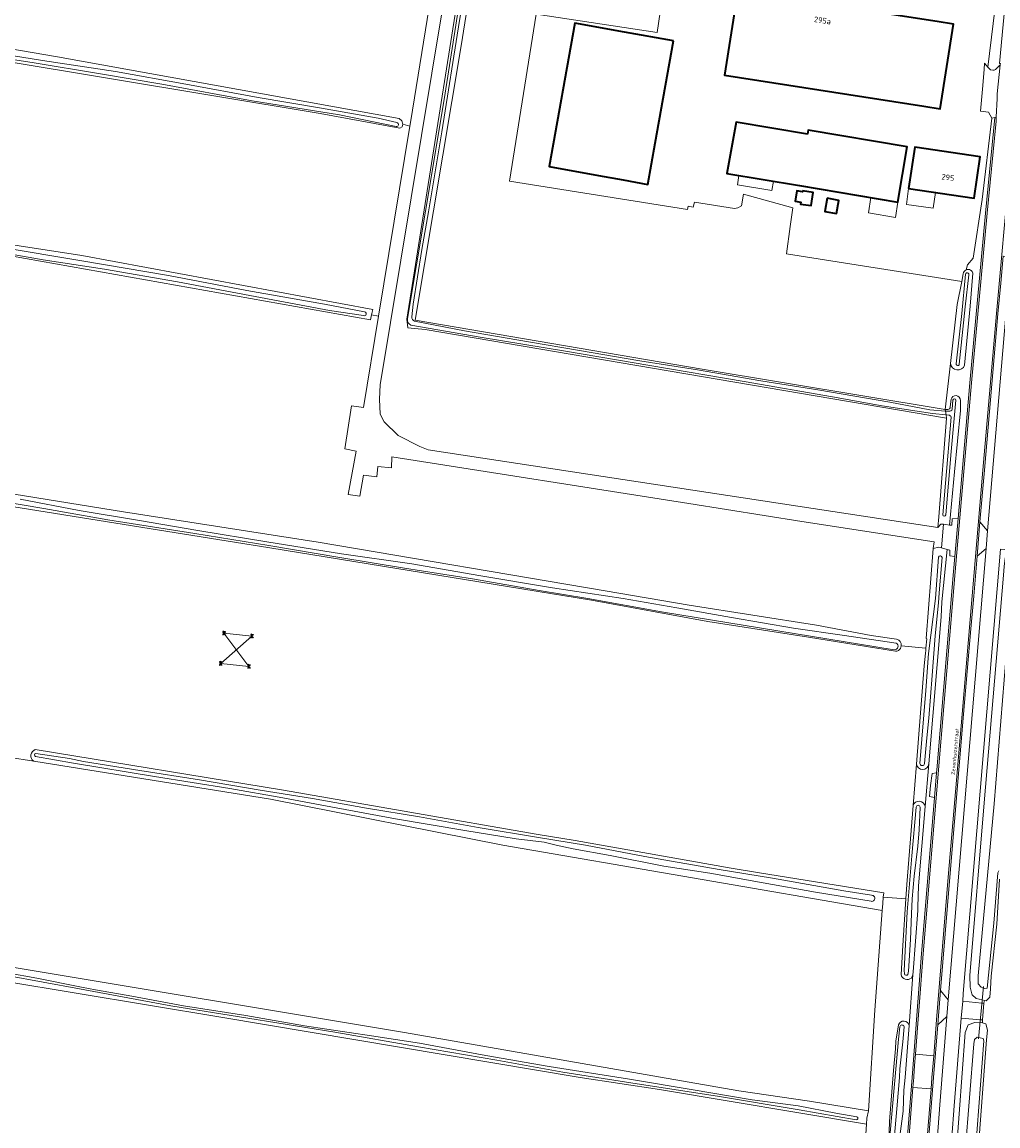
# Model space of a CAD drawing. Header units: metres. Extents: x 149984 to 156489, y 469398 to 478068.
# Tile 627 of 656: x 155040 to 155275, y 470988 to 471254. Entities that reach past the tile are written whole.
import ezdxf
from ezdxf.enums import TextEntityAlignment as Align
from ezdxf.lldxf.tags import DXFTag

# ---------------------------------------------------------------- set-up
doc = ezdxf.new("R2010")
doc.units = ezdxf.units.M
doc.header["$LTSCALE"] = 0.75
for name, color, linetype, lineweight in [('B-WE-GR-GRAS-GV', 252, 'Continuous', 13), ('B-WE-KL-ET_HS_LANDELIJK HOOGSPANNINGSNET-G', 252, 'KL-HS-SO', 18), ('B-WE-KL-ET_HS_LANDELIJK HOOGSPANNINGSNET-S', 252, 'Continuous', 25), ('B-WE-KW-KUNSTWERK_DUIKER-G', 6, 'Continuous', 18), ('B-WE-OG-BEBOUWING-GV', 6, 'Continuous', 35), ('B-WE-OG-BEBOUWING-T18', 1, 'Continuous', 18), ('B-WE-OG-BEBOUWING_LUIFEL-GV', 6, 'Continuous', 18), ('B-WE-OG-TERREIN_ERF-GV', 252, 'Continuous', 18), ('B-WE-OG-TERREIN_OEVER-GV', 252, 'Continuous', 18), ('B-WE-OG-TOPOGRAFIE-T18', 7, 'Continuous', 18), ('B-WE-OG-WATER-GV', 252, 'Continuous', 18), ('B-WE-OG-WATER_SLOOT-GV', 252, 'Continuous', 18), ('B-WE-OG-WEG-GV', 252, 'Continuous', 18), ('B-WE-VH-GESLOTENVERHARDING_ASFALT-GV', 252, 'Continuous', 18), ('B-WE-VH-GESLOTENVERHARDING_BETON-GV', 252, 'Continuous', 18), ('B-WE-VH-HALFVERHARDING-GV', 252, 'Continuous', 18), ('B-WE-VH-OPENVERHARDING-GV', 252, 'Continuous', 18), ('B-WE-VH-OPENVERHARDING_BETONELEMENT-GV', 252, 'Continuous', 18), ('B-WE-VH-OPENVERHARDING_BETONSTRAATSTEEN-GV', 252, 'Continuous', 18)]:
    doc.layers.add(name, color=color, linetype=linetype, lineweight=lineweight)
doc.styles.add('NLCS-ISO-M500-T18', font='NLCS-ISO.ttf', dxfattribs={"height": 0.9})
doc.styles.add('NLCS-ISO-M750-T18', font='NLCS-ISO.ttf', dxfattribs={"height": 1.35})
doc.styles.get("Standard").update_dxf_attribs({"font": 'simplex.shx'})
tags = doc.linetypes.add('KL-HS-SO', pattern='A,4,-1,[103,NLCS.SHX,S=0.75,R=0,X=0,Y=0],-1,4,-1,["H",Standard,S=1,R=0,X=0,Y=-0.5],-2', length=13).pattern_tags.tags
tags[18] = DXFTag(74, 10)

# ---------------------------------------------------------------- blocks, each defined once
blk = doc.blocks.new('SKL-ET_HS_MAST-SO')
for p, q in [((0, 2.1), (-1.4, 1.8)), ((-1.4, 1.8), (-1.4, 1.6)), ((-1.4, 1.6), (0, 1.6)), ((0, 1.3), (-1.4, 1)), ((-1.4, 1), (-1.4, 0.9)), ((-1.4, 0.9), (0, 0.9)), ((-0.4, -0.4), (-0.1, 0.9)), ((0, 0), (-0.4, -0.4)), ((0, 0.5), (-0.2, 0.7)), ((0, 0.5), (-0.2, 0.3)), ((0, 0), (-0.2, 0.3)), ((-0.1, 0.9), (-0.1, 2)), ((0, 2.1), (1.4, 1.8)), ((1.4, 1.6), (0, 1.6)), ((0, 1.3), (1.4, 1)), ((1.4, 0.9), (0, 0.9)), ((0, 0.5), (0.2, 0.7)), ((0, 0.5), (0.2, 0.3)), ((0, 0), (0.2, 0.3)), ((0, 0), (0.4, -0.4)), ((0.1, 0.9), (0.1, 2)), ((0.4, -0.4), (0.1, 0.9)), ((1.4, 1.8), (1.4, 1.6)), ((1.4, 1), (1.4, 0.9)), ((-1, -1.8), (-0.4, -0.4)), ((-1, -1.8), (0, -0.8)), ((0, -0.8), (-0.4, -0.4)), ((0, -0.8), (0.4, -0.4)), ((1, -1.8), (0, -0.8)), ((1, -1.8), (0.4, -0.4))]:
    blk.add_line(p, q)
for points in [[(-1.4, -2), (-0.7, -2), (-0.7, -1.8), (-1.4, -1.8)], [(1.4, -2), (0.7, -2), (0.7, -1.8), (1.4, -1.8)]]:
    blk.add_lwpolyline(points, close=True)

msp = doc.modelspace()

# ---------------------------------------------------------------- linework, layer by layer
at = {"layer": 'B-WE-GR-GRAS-GV', "flags": 128}
msp.add_lwpolyline([(155260.704, 471134.827), (155262.609, 471158.52), (155137.153, 471179.853), (155132.997, 471180.295), (155132.723, 471182.372), (155150.333, 471293.225), (155164.296, 471379.323), (155165.154, 471384.618), (155165.206, 471384.938), (155162.761, 471385.29), (155162.746, 471385.294), (155162.24, 471385.365), (155161.827, 471381.463), (155157.47, 471354.028), (155138.748, 471241.506), (155126.352, 471166.524), (155126.22, 471163.085), (155126.352, 471159.513), (155127.278, 471157.661), (155130.688, 471154.353), (155135.877, 471151.708), (155137.861, 471150.914), (155260.462, 471132.226)], close=True, dxfattribs=at)
for points in [[(155277.213, 471337.591), (155274.21, 471351.281), (155274.314, 471351.83), (155274.559, 471352.256), (155274.823, 471352.513), (155271.983, 471354.599), (155265.316, 471359.738), (155257.5, 471361.208), (155246.149, 471362.908), (155238.245, 471364.698), (155232.068, 471366.217), (155216.064, 471369.762), (155196.97, 471373.367), (155176.22, 471377.377), (155166.883, 471378.905), (155166.768, 471378.196), (155155.334, 471307.944), (155145.809, 471248.055), (155134.736, 471182.095), (155203.792, 471170.307), (155262.252, 471160.663), (155263.501, 471171.693)], [(155263.501, 471171.693), (155265.11, 471185.905), (155266.231, 471191.411), (155224.067, 471198.045), (155224.993, 471204.66), (155225.628, 471209.158), (155213.775, 471212.439), (155213.246, 471209.634), (155212.346, 471209.158), (155211.605, 471208.946), (155201.921, 471210.481), (155201.604, 471209.316), (155200.44, 471209.528), (155200.295, 471208.694), (155157.477, 471215.551), (155163.906, 471255.675), (155192.958, 471251.27), (155199.03, 471292.109), (155242.223, 471285.602), (155243.365, 471296.588), (155274.177, 471292.199), (155274.47, 471296.214), (155276.159, 471317.019), (155277.699, 471334.185)], [(154745.394, 471295.092), (154739.588, 471251.293), (154740.336, 471251.156), (154747.157, 471249.911), (154774.928, 471244.841), (154897.444, 471223.767), (154980.193, 471209.122), (155054.607, 471197.692), (155124.616, 471184.714), (155124.293, 471183.359), (155125.927, 471183.093), (155133.484, 471228.81), (155131.78, 471229.292), (155131.622, 471228.578), (155131.057, 471228.294), (155111.923, 471231.848), (155035.2, 471244.602), (154997.576, 471250.794), (154964.682, 471256.983)], [(154932.904, 471265.329), (155048.703, 471245.438), (155130.925, 471230.583), (155131.542, 471230.086), (155131.78, 471229.292), (155133.484, 471228.81), (155133.699, 471230.113), (155142.959, 471287.197)], [(155251.706, 471103.763), (155257.626, 471103.27), (155257.858, 471105.505), (155257.684, 471105.524), (155259.395, 471127.207), (155259.61, 471128.795), (155227.772, 471133.683), (155200.607, 471138.055), (155129.17, 471149.234), (155129.037, 471146.588), (155125.796, 471146.919), (155125.532, 471144.471), (155122.357, 471144.868), (155121.431, 471139.775), (155118.653, 471140.172), (155120.592, 471150.578), (155117.877, 471151.145), (155119.413, 471161.529), (155122.343, 471161.1), (155125.927, 471183.093), (155124.293, 471183.359), (155124.02, 471182.214), (155033.713, 471198.196)], [(154731.102, 471193.88), (154830.072, 471177.402), (154897.515, 471165.355), (154993.786, 471147.822), (155014.425, 471144.084), (155064.611, 471135.981), (155111.398, 471128.749), (155180.49, 471116.987), (155200.704, 471113.589), (155231.325, 471108.802), (155244.451, 471106.256), (155250.555, 471105.414)], [(155250.279, 471102.478), (155229.374, 471105.846), (155205.151, 471109.637), (155177.191, 471114.751), (155099.8, 471127.388), (154982.09, 471146.233)], [(155043.398, 471078.832), (155103.118, 471069.114), (155163.881, 471058.519), (155173.239, 471056.943), (155210.759, 471050.322), (155217.112, 471049.3), (155247.464, 471044.415), (155247.368, 471043.344), (155252.813, 471042.979), (155253.04, 471046.36), (155254.54, 471065.409), (155255.323, 471075.366), (155257.185, 471099.013), (155257.496, 471102.017), (155257.568, 471102.709), (155257.626, 471103.27), (155251.706, 471103.763)], [(155036.419, 471026.723), (155132.162, 471010.78), (155212.644, 470996.805), (155229.613, 470994.309), (155243.838, 470991.939), (155245.335, 471016.145), (155247.082, 471040.103), (155155.87, 471055.825), (155099.97, 471066.93), (155042.999, 471076.062), (155036.832, 471077.051)], [(155036.832, 471077.051), (155042.999, 471076.062)], [(155275.293, 471047.641), (155274.644, 471036.846), (155273.357, 471024.327), (155273.136, 471021.311), (155272.975, 471019.279), (155272.077, 471018.402), (155271.696, 471018.5), (155271.56, 471017.832), (155271.223, 471013.832), (155271.201, 471013.126), (155272.038, 471012.867), (155272.47, 471011.392), (155272.162, 471009.06), (155270.163, 470982.371)], [(155241.532, 470962.785), (155243.351, 470988.731), (155193.559, 470997.097), (155174.44, 471000), (155087.995, 471014.479), (155035.84, 471023.126)]]:
    msp.add_lwpolyline(points, dxfattribs=at)
at = {"layer": 'B-WE-GR-GRAS-GV'}
for points in [[(155250.555, 471105.414, -0.3907947), (155251.706, 471103.763)], [(155251.012, 471102.697, -0.1308464), (155250.279, 471102.478)], [(155251.706, 471103.763, -0.2250345), (155251.012, 471102.697)], [(155042.999, 471076.062, -0.625753), (155043.398, 471078.832)]]:
    msp.add_lwpolyline(points, format="xyb", dxfattribs=at)
at = {"layer": 'B-WE-KL-ET_HS_LANDELIJK HOOGSPANNINGSNET-G', "flags": 128}
msp.add_lwpolyline([(155088.76, 471106.84), (155094.76, 471098.86), (155088, 471099.58), (155095.48, 471106.14)], close=True, dxfattribs=at)
at = {"layer": 'B-WE-KW-KUNSTWERK_DUIKER-G', "flags": 128}
msp.add_lwpolyline([(155270.306, 471009.284), (155271.457, 471021.903)], dxfattribs=at)
at = {"layer": 'B-WE-OG-BEBOUWING-GV', "flags": 128}
for points in [[(155224.241, 471259.581), (155212.378, 471261.44), (155209.197, 471241.047), (155221.062, 471239.196), (155257.147, 471233.568), (155261.07, 471232.956), (155264.249, 471253.34), (155260.326, 471253.952)], [(155196.91, 471249.276), (155185.11, 471251.403), (155173.192, 471253.551), (155166.974, 471219.057), (155178.833, 471216.919), (155184.763, 471215.85), (155190.692, 471214.782), (155192.475, 471224.673)], [(155229.159, 471226.885), (155211.959, 471229.769), (155209.726, 471217.388), (155227.183, 471214.464), (155250.902, 471210.491), (155253.132, 471223.805), (155229.309, 471227.782)], [(155253.463, 471213.754), (155269.199, 471211.484), (155270.692, 471221.412), (155254.943, 471223.744)], [(155227.965, 471213.197), (155227.935, 471212.995), (155226.561, 471213.203), (155226.187, 471210.739), (155227.561, 471210.531), (155227.485, 471210.034), (155229.982, 471209.655), (155230.462, 471212.818)], [(155233.861, 471211.437), (155233.294, 471208.287), (155236.125, 471207.778), (155236.692, 471210.928)]]:
    msp.add_lwpolyline(points, close=True, dxfattribs=at)
at = {"layer": 'B-WE-OG-BEBOUWING_LUIFEL-GV', "flags": 128}
for points in [[(155212.648, 471216.899), (155212.273, 471214.659), (155220.563, 471213.271), (155220.938, 471215.51)], [(155253.463, 471213.754), (155252.915, 471209.955), (155259.385, 471209.022), (155259.933, 471212.821)], [(155244.396, 471211.581), (155243.782, 471207.911), (155250.287, 471206.821), (155250.902, 471210.491)]]:
    msp.add_lwpolyline(points, close=True, dxfattribs=at)
at = {"layer": 'B-WE-OG-TERREIN_ERF-GV', "flags": 128}
for points in [[(155272.898, 471274.686), (155274.177, 471292.199), (155243.365, 471296.588), (155242.223, 471285.602), (155199.03, 471292.109), (155192.958, 471251.27), (155163.906, 471255.675), (155157.477, 471215.551), (155200.295, 471208.694), (155200.44, 471209.528), (155201.604, 471209.316), (155201.921, 471210.481), (155211.605, 471208.946), (155212.346, 471209.158), (155213.246, 471209.634), (155213.775, 471212.439), (155225.628, 471209.158), (155224.993, 471204.66), (155224.067, 471198.045), (155266.231, 471191.411), (155266.612, 471193.282)], [(155271.222, 471237.69), (155271.648, 471242.438), (155271.716, 471243.9), (155272.51, 471242.998), (155275.046, 471264.067), (155274.139, 471264.12), (155273.265, 471264.37), (155274.171, 471272.254), (155274.503, 471272.162), (155275.84, 471272.541), (155276.722, 471272.878), (155277.412, 471273.458), (155277.885, 471274.024), (155278.053, 471275.813), (155279.35, 471291.65), (155277.213, 471291.866), (155276.916, 471287.726), (155276.67, 471283.662), (155275.752, 471274.369)], [(155267.328, 471194.21), (155267.595, 471195.384), (155269.012, 471197.037), (155271.138, 471211.131), (155273.488, 471230.672), (155272.646, 471232.153), (155270.748, 471232.406), (155271.222, 471237.69)], [(155255.323, 471075.366), (155254.54, 471065.409)], [(155257.447, 471065.182), (155258.302, 471075.401)]]:
    msp.add_lwpolyline(points, dxfattribs=at)
for points in [[(155224.241, 471259.581), (155260.326, 471253.952), (155264.249, 471253.34), (155261.07, 471232.956), (155257.147, 471233.568), (155221.062, 471239.196), (155209.197, 471241.047), (155212.378, 471261.44)], [(155178.833, 471216.919), (155166.974, 471219.057), (155173.192, 471253.551), (155185.11, 471251.403), (155196.91, 471249.276), (155192.475, 471224.673), (155190.692, 471214.782), (155184.763, 471215.85)], [(155250.902, 471210.491), (155227.183, 471214.464), (155209.726, 471217.388), (155211.959, 471229.769), (155229.159, 471226.885), (155229.309, 471227.782), (155253.132, 471223.805)], [(155253.463, 471213.754), (155254.943, 471223.744), (155270.692, 471221.412), (155269.199, 471211.484)], [(155227.965, 471213.197), (155230.462, 471212.818), (155229.982, 471209.655), (155227.485, 471210.034), (155227.561, 471210.531), (155226.187, 471210.739), (155226.561, 471213.203), (155227.935, 471212.995)], [(155233.861, 471211.437), (155236.692, 471210.928), (155236.125, 471207.778), (155233.294, 471208.287)]]:
    msp.add_lwpolyline(points, close=True, dxfattribs=at)
at = {"layer": 'B-WE-OG-TERREIN_ERF-GV'}
for points in [[(155266.612, 471193.282, -0.2641476), (155267.328, 471194.21)], [(155258.302, 471075.401, -0.8979671), (155255.323, 471075.366)], [(155254.54, 471065.409, -0.7620085), (155257.447, 471065.182)]]:
    msp.add_lwpolyline(points, format="xyb", dxfattribs=at)
at = {"layer": 'B-WE-OG-TERREIN_OEVER-GV', "flags": 128}
for points in [[(155166.09, 471378.656), (155164.074, 471367.822), (155161.394, 471351.303), (155158.698, 471334.203), (155155.703, 471316.474), (155153.282, 471301.773), (155149.505, 471278.048), (155145.43, 471254.182), (155141.141, 471227.432), (155137.997, 471208.137), (155136.351, 471199.077), (155134.275, 471185.994), (155133.976, 471182.896)], [(155134.63, 471181.894), (155146.664, 471179.511), (155162.034, 471176.87), (155174.275, 471174.839), (155188.809, 471172.316), (155202.666, 471170.159), (155217.949, 471167.493), (155231.647, 471165.344), (155248.928, 471162.363), (155258.573, 471160.511), (155262.32, 471160.255), (155262.252, 471160.663), (155203.792, 471170.307), (155134.736, 471182.095), (155145.809, 471248.055), (155155.334, 471307.944), (155166.768, 471378.196), (155166.883, 471378.905), (155166.279, 471379.003)], [(155130.925, 471230.583), (155048.703, 471245.438), (154932.904, 471265.329), (154874.017, 471275.444), (154753.809, 471295.928)], [(154753.681, 471293.666), (154793.256, 471286.856), (154794.022, 471286.672), (154798.983, 471285.634), (154807.181, 471284.157), (154831.332, 471279.896), (154846.538, 471277.686), (154852.676, 471276.63), (154926.053, 471264.259), (154964.682, 471256.983), (154997.576, 471250.794), (155035.2, 471244.602), (155111.923, 471231.848), (155131.057, 471228.294), (155131.622, 471228.578), (155131.78, 471229.292), (155131.542, 471230.086), (155130.925, 471230.583)], [(155150.333, 471293.225), (155132.723, 471182.372), (155132.997, 471180.295), (155137.153, 471179.853), (155262.609, 471158.52), (155262.472, 471159.344), (155259.203, 471159.684), (155247.066, 471161.477), (155235.161, 471163.681), (155213.905, 471167.366), (155191.236, 471171.237), (155170.912, 471174.628), (155150.367, 471178.051), (155133.713, 471180.937)], [(155132.891, 471182.505), (155137.239, 471208.332), (155141.706, 471235.178), (155145.589, 471259.825)], [(155130.202, 471228.665), (155116.54, 471231.494), (155095.537, 471234.857), (155073.798, 471238.909), (155059.087, 471241.323), (155042.622, 471244.1), (155029.392, 471246.112), (155014.341, 471248.593), (155000.467, 471251.242), (154985.863, 471253.799), (154973.302, 471256.191)], [(154984.378, 471254.892), (155003.221, 471251.575), (155018.375, 471248.959), (155029.651, 471247.074), (155045.134, 471244.561), (155062.648, 471241.91), (155079.624, 471238.859), (155097.017, 471235.648), (155111.769, 471233.21), (155125.888, 471230.678), (155130.378, 471229.668)], [(154746.498, 471247.259), (154764.651, 471244.117), (154785.424, 471240.105), (154809.598, 471235.82), (154829.823, 471232.238), (154847.583, 471229.117), (154864.829, 471226.094), (154880.394, 471223.628), (154898.314, 471220.979), (154924.114, 471216.504), (154936.938, 471214.319), (154955.735, 471210.289), (154973.557, 471207.253), (154990.01, 471204.678), (155005.294, 471202.707), (155033.713, 471198.196), (155124.02, 471182.214), (155124.293, 471183.359), (155124.616, 471184.714), (155054.607, 471197.692), (154980.193, 471209.122), (154897.444, 471223.767), (154774.928, 471244.841), (154747.157, 471249.911)], [(155122.34, 471183.214), (155114.13, 471184.471), (155090.739, 471188.838), (155077.578, 471191.296), (155060.073, 471194.349), (155045.324, 471196.656), (155035.313, 471198.398), (155020.622, 471200.644), (155008.683, 471202.489), (154993.721, 471204.795), (154986.53, 471205.869), (154951.38, 471211.858), (154941.474, 471213.78), (154932.025, 471215.483), (154918.064, 471217.917), (154899.675, 471221.104), (154881.465, 471224.185), (154868.98, 471226.291), (154861.169, 471227.409), (154782.31, 471241.06), (154777.257, 471242.156), (154757.38, 471245.553), (154746.821, 471247.567)], [(155034.911, 471199.68), (155054.603, 471196.398), (155075.405, 471192.839), (155094.277, 471189.249), (155112.973, 471185.95), (155122.594, 471184.138)], [(155250.555, 471105.414), (155244.451, 471106.256), (155231.325, 471108.802), (155200.704, 471113.589), (155180.49, 471116.987), (155111.398, 471128.749), (155064.611, 471135.981), (155014.425, 471144.084), (154993.786, 471147.822), (154897.515, 471165.355), (154830.072, 471177.402), (154731.102, 471193.88), (154711.187, 471197.196)], [(155266.612, 471193.282), (155266.231, 471191.411), (155265.11, 471185.905), (155263.501, 471171.693)], [(155264.92, 471171.635), (155266.273, 471183.724), (155267.142, 471193.165)], [(155267.923, 471193.006), (155267.08, 471185.303), (155265.941, 471174.594), (155265.659, 471171.542)], [(155266.937, 471171.256), (155268.287, 471185.521), (155268.937, 471193.4)], [(155263.131, 471159.276), (155262.472, 471159.344), (155262.609, 471158.52), (155260.704, 471134.827), (155260.462, 471132.226), (155261.223, 471133.088), (155261.864, 471133.014), (155262.442, 471132.947), (155263.278, 471132.851), (155264.51, 471145.6), (155265.909, 471160.383), (155265.905, 471162.795)], [(155264.821, 471162.851), (155263.697, 471150.54), (155262.384, 471135.286)], [(155263.688, 471163.076), (155263.495, 471161.253)], [(155263.939, 471160.708), (155264.128, 471162.851)], [(155262.881, 471160.615), (155262.252, 471160.663), (155262.32, 471160.255), (155263.152, 471160.198)], [(155261.668, 471135.266), (155262.296, 471142.879), (155263.671, 471158.813)], [(154982.09, 471146.233), (155099.8, 471127.388), (155177.191, 471114.751), (155205.151, 471109.637), (155229.374, 471105.846), (155250.279, 471102.478)], [(155249.99, 471102.864), (155193.997, 471112.007), (155176.31, 471115.189), (155164.618, 471117.094), (155148.587, 471119.874), (155132.168, 471122.506), (155116.192, 471125.13), (155099.587, 471127.916), (155081.737, 471130.779), (155060.801, 471134.104), (155045.431, 471136.853), (155034.423, 471138.651)], [(155039.744, 471139.105), (155053.913, 471136.357), (155067.938, 471134.003), (155082.507, 471131.509), (155099.074, 471128.785), (155117.032, 471125.954), (155133.941, 471123.479), (155150.114, 471120.729), (155167.801, 471117.773), (155184.764, 471115.158), (155197.669, 471112.958), (155210.839, 471110.611), (155225.75, 471108.033), (155238.061, 471106.317), (155250.468, 471104.45)], [(155262.711, 471126.983), (155261.354, 471127.348), (155260.767, 471127.506), (155259.395, 471127.207), (155257.684, 471105.524), (155257.858, 471105.505), (155257.626, 471103.27), (155257.568, 471102.709), (155257.496, 471102.017), (155257.185, 471099.013), (155255.323, 471075.366)], [(155258.302, 471075.401), (155261.26, 471110.77), (155261.49, 471114.34), (155262.711, 471126.983)], [(155256.171, 471075.509), (155257.563, 471093.065), (155258.239, 471101.949), (155259.908, 471115.177), (155260.653, 471125.097)], [(155261.522, 471124.999), (155260.796, 471116.558), (155260.669, 471114.103), (155259.822, 471106.223), (155259.138, 471096.649), (155258.357, 471086.359), (155257.868, 471081.703), (155257.3, 471075.482)], [(155276.29, 471120.8), (155271.674, 471065.999), (155268.182, 471024.5), (155268.304, 471021.704), (155268.68, 471020.071), (155268.735, 471019.831), (155269.745, 471019.003), (155271.16, 471018.639), (155271.696, 471018.5), (155272.077, 471018.402), (155272.975, 471019.279), (155273.136, 471021.311), (155273.357, 471024.327), (155274.644, 471036.846), (155275.293, 471047.641)], [(155275.179, 471049.707), (155274.905, 471049.183), (155273.926, 471037.116), (155272.375, 471021.494), (155271.729, 471021.358), (155270.889, 471021.672), (155270.153, 471022.532), (155270.205, 471024.434), (155274.037, 471065.773), (155278.427, 471120.464)], [(155042.999, 471076.062), (155099.97, 471066.93), (155155.87, 471055.825), (155247.082, 471040.103), (155247.232, 471041.828), (155247.368, 471043.344), (155247.464, 471044.415), (155217.112, 471049.3), (155210.759, 471050.322), (155173.239, 471056.943), (155163.881, 471058.519), (155103.118, 471069.114), (155043.398, 471078.832)], [(155043.522, 471077.875), (155051.616, 471076.662), (155054.979, 471076.015), (155068.535, 471073.842), (155082.898, 471071.55), (155097.452, 471069.113), (155110.097, 471067.095), (155123.046, 471064.766), (155135.799, 471062.632), (155149.96, 471060.127), (155164.41, 471057.719), (155175.713, 471055.832), (155189.993, 471053.165), (155207.86, 471050.022), (155220.734, 471047.925), (155237.884, 471044.899), (155244.56, 471043.809)], [(155244.438, 471042.352), (155231.075, 471044.569), (155218.459, 471046.784), (155205.629, 471049.12), (155194.596, 471050.822), (155181.639, 471053.372), (155172.765, 471054.973), (155168.668, 471055.885), (155165.791, 471056.562), (155159.054, 471057.345), (155146.705, 471059.378), (155130.036, 471062.205), (155115.741, 471064.865), (155102.925, 471067.201), (155090.169, 471069.492), (155072.066, 471072.406), (155052.59, 471075.605), (155043.477, 471077.187)], [(155254.54, 471065.409), (155253.04, 471046.36), (155252.813, 471042.979), (155252.056, 471031.701), (155251.672, 471024.76)], [(155252.459, 471024.938), (155252.4, 471025.701), (155253.146, 471039.842), (155254.265, 471053.273), (155255.279, 471065.001)], [(155256.241, 471065.002), (155256.028, 471059.534), (155255.687, 471055.589), (155254.81, 471048.382), (155254.323, 471042.928), (155254.128, 471039.324), (155253.885, 471033.14), (155253.407, 471025.556), (155253.302, 471024.78)], [(155254.122, 471023.907), (155254.492, 471024.638), (155254.55, 471025.391), (155255.68, 471040.17), (155255.66, 471041.01), (155255.85, 471046.09), (155257.447, 471065.182)], [(155035.84, 471023.126), (155087.995, 471014.479), (155174.44, 471000), (155193.559, 470997.097), (155243.351, 470988.731), (155243.412, 470990.222), (155243.838, 470991.939), (155229.613, 470994.309), (155212.644, 470996.805), (155132.162, 471010.78), (155036.419, 471026.723)], [(155240.827, 470989.811), (155227.145, 470992.183), (155207.511, 470995.467), (155188.135, 470998.486), (155170.326, 471001.291), (155154.449, 471004.131), (155135.546, 471007.325), (155115.422, 471010.85), (155094.533, 471014.208), (155076.021, 471017.245), (155054.034, 471021.267), (155036.521, 471024.474)], [(155036.619, 471025.144), (155043.784, 471023.856), (155054.483, 471021.741), (155057.853, 471021.07), (155066.615, 471019.559), (155079.017, 471017.246), (155094.013, 471014.92), (155108.177, 471012.427), (155124.237, 471009.977), (155135.819, 471008.205), (155151.763, 471005.29), (155167.003, 471002.637), (155186.288, 470999.593), (155201.159, 470997.067), (155215.839, 470994.608), (155226.921, 470993.154), (155235.99, 470991.394), (155241.035, 470990.535)], [(155251.034, 471012.629), (155250.408, 471008.733), (155250.336, 471006.869), (155249.85, 471001.645), (155248.853, 470989.43), (155248.612, 470981.759), (155248.591, 470980.499)], [(155248.954, 470982.328), (155249.017, 470986.7), (155250.991, 471009.205), (155251.38, 471012.165)], [(155249.626, 470979.89), (155250.569, 470979.837), (155252.171, 470991.897), (155252.348, 470996.897), (155252.61, 471000), (155253.561, 471012.452)], [(155252.36, 471012.202), (155252.098, 471008.584), (155251.388, 471002.102), (155251.255, 470999.977), (155250.622, 470992.429), (155249.843, 470983.274), (155249.779, 470982.276)]]:
    msp.add_lwpolyline(points, dxfattribs=at)
at = {"layer": 'B-WE-OG-TERREIN_OEVER-GV'}
for points in [[(155130.378, 471229.668, -0.9403978), (155130.202, 471228.665)], [(155268.937, 471193.4, 0.4600304), (155267.328, 471194.21)], [(155267.328, 471194.21, 0.2641476), (155266.612, 471193.282)], [(155267.142, 471193.165, -1.0989122), (155267.923, 471193.006)], [(155122.594, 471184.138, -1.1898204), (155122.34, 471183.214)], [(155133.713, 471180.937, -0.342578), (155132.891, 471182.505)], [(155133.976, 471182.896, 0.349099), (155134.63, 471181.894)], [(155263.501, 471171.693, 0.7621113), (155266.937, 471171.256)], [(155265.659, 471171.542, -1.1009405), (155264.92, 471171.635)], [(155265.905, 471162.795, 0.9419426), (155263.688, 471163.076)], [(155264.128, 471162.851, -0.920636), (155264.821, 471162.851)], [(155263.495, 471161.253, -0.4010297), (155262.881, 471160.615)], [(155263.152, 471160.198, 0.4087162), (155263.939, 471160.708)], [(155263.671, 471158.813, 0.3585096), (155263.131, 471159.276)], [(155262.384, 471135.286, -0.9020928), (155261.668, 471135.266)], [(155260.653, 471125.097, -0.8120969), (155261.522, 471124.999)], [(155250.468, 471104.45, -0.8357804), (155249.99, 471102.864)], [(155251.706, 471103.763, 0.3907947), (155250.555, 471105.414)], [(155250.279, 471102.478, 0.1308464), (155251.012, 471102.697)], [(155251.012, 471102.697, 0.2250345), (155251.706, 471103.763)], [(155043.398, 471078.832, 0.625753), (155042.999, 471076.062)], [(155043.477, 471077.187, -0.9834584), (155043.522, 471077.875)], [(155255.323, 471075.366, 0.8979671), (155258.302, 471075.401)], [(155257.3, 471075.482, -0.8814316), (155256.171, 471075.509)], [(155257.447, 471065.182, 0.7620085), (155254.54, 471065.409)], [(155255.279, 471065.001, -0.9158198), (155256.241, 471065.002)], [(155244.56, 471043.809, -1.1350127), (155244.438, 471042.352)], [(155251.672, 471024.76, 0.5962421), (155254.122, 471023.907)], [(155253.302, 471024.78, -0.7246229), (155252.459, 471024.938)], [(155253.561, 471012.452, 0.7919271), (155251.034, 471012.629)], [(155251.38, 471012.165, -0.8887419), (155252.36, 471012.202)], [(155241.035, 470990.535, -0.9336247), (155240.827, 470989.811)]]:
    msp.add_lwpolyline(points, format="xyb", dxfattribs=at)
at = {"layer": 'B-WE-OG-TERREIN_OEVER-GV', "flags": 128}
for points in [[(155272.162, 471009.06), (155272.47, 471011.392), (155272.038, 471012.867), (155271.201, 471013.126), (155270.769, 471013.259), (155270.669, 471013.256), (155269.404, 471013.221), (155267.806, 471012.683), (155267.049, 471010.812), (155264.909, 470981.499), (155265.333, 470979.707), (155266.554, 470978.672), (155267.802, 470978.186), (155267.92, 470978.188), (155268.604, 470978.199), (155268.893, 470978.204), (155269.915, 470979.416), (155270.057, 470980.528), (155270.163, 470982.371)], [(155269.124, 471008.055), (155269.29, 471009.123), (155269.96, 471009.685), (155271.381, 471009.361), (155271.587, 471008.797), (155269.534, 470982.377), (155269.147, 470981.058), (155268.359, 470980.985), (155267.507, 470981.126), (155267.04, 470982.122)]]:
    msp.add_lwpolyline(points, close=True, dxfattribs=at)
at = {"layer": 'B-WE-OG-WATER-GV'}
for points in [[(155043.522, 471077.875, 0.9834584), (155043.477, 471077.187)], [(155244.438, 471042.352, 1.1350127), (155244.56, 471043.809)], [(155240.827, 470989.811, 0.9336247), (155241.035, 470990.535)]]:
    msp.add_lwpolyline(points, format="xyb", dxfattribs=at)
at = {"layer": 'B-WE-OG-WATER-GV', "flags": 128}
for points in [[(155244.56, 471043.809), (155237.884, 471044.899), (155220.734, 471047.925), (155207.86, 471050.022), (155189.993, 471053.165), (155175.713, 471055.832), (155164.41, 471057.719), (155149.96, 471060.127), (155135.799, 471062.632), (155123.046, 471064.766), (155110.097, 471067.095), (155097.452, 471069.113), (155082.898, 471071.55), (155068.535, 471073.842), (155054.979, 471076.015), (155051.616, 471076.662), (155043.522, 471077.875)], [(155043.477, 471077.187), (155052.59, 471075.605), (155072.066, 471072.406), (155090.169, 471069.492), (155102.925, 471067.201), (155115.741, 471064.865), (155130.036, 471062.205), (155146.705, 471059.378), (155159.054, 471057.345), (155165.791, 471056.562), (155168.668, 471055.885), (155172.765, 471054.973), (155181.639, 471053.372), (155194.596, 471050.822), (155205.629, 471049.12), (155218.459, 471046.784), (155231.075, 471044.569), (155244.438, 471042.352)], [(155036.521, 471024.474), (155054.034, 471021.267), (155076.021, 471017.245), (155094.533, 471014.208), (155115.422, 471010.85), (155135.546, 471007.325), (155154.449, 471004.131), (155170.326, 471001.291), (155188.135, 470998.486), (155207.511, 470995.467), (155227.145, 470992.183), (155240.827, 470989.811)], [(155054.483, 471021.741), (155043.784, 471023.856), (155036.619, 471025.144)], [(155241.035, 470990.535), (155235.99, 470991.394), (155226.921, 470993.154), (155215.839, 470994.608), (155201.159, 470997.067), (155186.288, 470999.593), (155167.003, 471002.637), (155151.763, 471005.29), (155135.819, 471008.205), (155124.237, 471009.977), (155108.177, 471012.427), (155094.013, 471014.92), (155079.017, 471017.246), (155066.615, 471019.559), (155057.853, 471021.07), (155054.483, 471021.741)]]:
    msp.add_lwpolyline(points, dxfattribs=at)
at = {"layer": 'B-WE-OG-WATER_SLOOT-GV', "flags": 128}
for points in [[(155166.279, 471379.003), (155165.602, 471379.112), (155165.309, 471378.228), (155163.394, 471367.681), (155161.039, 471352.951), (155158.724, 471339.611), (155156.232, 471323.958), (155154.882, 471316.404), (155149.816, 471285.467), (155145.589, 471259.825), (155141.706, 471235.178), (155137.239, 471208.332), (155132.891, 471182.505)], [(155133.976, 471182.896), (155134.275, 471185.994), (155136.351, 471199.077), (155137.997, 471208.137), (155141.141, 471227.432), (155145.43, 471254.182), (155149.505, 471278.048), (155153.282, 471301.773), (155155.703, 471316.474), (155158.698, 471334.203), (155161.394, 471351.303), (155164.074, 471367.822), (155166.09, 471378.656)], [(154973.302, 471256.191), (154985.863, 471253.799), (155000.467, 471251.242), (155014.341, 471248.593), (155029.392, 471246.112), (155042.622, 471244.1), (155059.087, 471241.323), (155073.798, 471238.909), (155095.537, 471234.857), (155116.54, 471231.494), (155130.202, 471228.665)], [(155130.378, 471229.668), (155125.888, 471230.678), (155111.769, 471233.21), (155097.017, 471235.648), (155079.624, 471238.859), (155062.648, 471241.91), (155045.134, 471244.561), (155029.651, 471247.074), (155018.375, 471248.959), (155003.221, 471251.575), (154984.378, 471254.892)], [(154861.169, 471227.409), (154868.98, 471226.291), (154881.465, 471224.185), (154899.675, 471221.104), (154918.064, 471217.917), (154932.025, 471215.483), (154941.474, 471213.78), (154951.38, 471211.858), (154986.53, 471205.869), (154993.721, 471204.795), (155008.683, 471202.489), (155020.622, 471200.644), (155035.313, 471198.398), (155045.324, 471196.656), (155060.073, 471194.349), (155077.578, 471191.296), (155090.739, 471188.838), (155114.13, 471184.471), (155122.34, 471183.214)], [(155122.594, 471184.138), (155112.973, 471185.95), (155094.277, 471189.249), (155075.405, 471192.839), (155054.603, 471196.398), (155034.911, 471199.68)], [(155267.142, 471193.165), (155266.273, 471183.724), (155264.92, 471171.635)], [(155265.659, 471171.542), (155265.941, 471174.594), (155267.08, 471185.303), (155267.923, 471193.006)], [(155133.713, 471180.937), (155150.367, 471178.051), (155170.912, 471174.628), (155191.236, 471171.237), (155213.905, 471167.366), (155235.161, 471163.681), (155247.066, 471161.477), (155259.203, 471159.684), (155262.472, 471159.344), (155262.32, 471160.255), (155258.573, 471160.511), (155248.928, 471162.363), (155231.647, 471165.344), (155217.949, 471167.493), (155202.666, 471170.159), (155188.809, 471172.316), (155174.275, 471174.839), (155162.034, 471176.87), (155146.664, 471179.511), (155134.63, 471181.894)], [(155262.384, 471135.286), (155263.697, 471150.54), (155264.821, 471162.851)], [(155264.128, 471162.851), (155263.939, 471160.708)], [(155263.152, 471160.198), (155262.32, 471160.255), (155262.472, 471159.344), (155263.131, 471159.276)], [(155263.671, 471158.813), (155262.296, 471142.879), (155261.668, 471135.266)], [(154937.472, 471154.929), (154943.696, 471153.715), (154948.703, 471152.739), (154956.173, 471151.545), (154978.206, 471147.526), (154995.067, 471144.553), (155010.509, 471142.096), (155029.7, 471139.378), (155034.423, 471138.651), (155045.431, 471136.853), (155060.801, 471134.104), (155081.737, 471130.779), (155099.587, 471127.916), (155116.192, 471125.13), (155132.168, 471122.506), (155148.587, 471119.874), (155164.618, 471117.094), (155176.31, 471115.189), (155193.997, 471112.007), (155249.99, 471102.864)], [(155250.468, 471104.45), (155238.061, 471106.317), (155225.75, 471108.033), (155210.839, 471110.611), (155197.669, 471112.958), (155184.764, 471115.158), (155167.801, 471117.773), (155150.114, 471120.729), (155133.941, 471123.479), (155117.032, 471125.954), (155099.074, 471128.785), (155082.507, 471131.509), (155067.938, 471134.003), (155053.913, 471136.357), (155039.744, 471139.105)], [(155260.653, 471125.097), (155259.908, 471115.177), (155258.239, 471101.949), (155257.563, 471093.065), (155256.171, 471075.509)], [(155257.3, 471075.482), (155257.868, 471081.703), (155258.357, 471086.359), (155259.138, 471096.649), (155259.822, 471106.223), (155260.669, 471114.103), (155260.796, 471116.558), (155261.522, 471124.999)], [(155278.427, 471120.464), (155274.037, 471065.773), (155270.205, 471024.434), (155270.153, 471022.532), (155270.889, 471021.672), (155271.729, 471021.358), (155272.375, 471021.494), (155273.926, 471037.116), (155274.905, 471049.183), (155275.179, 471049.707)], [(155255.279, 471065.001), (155254.265, 471053.273), (155253.146, 471039.842), (155252.4, 471025.701), (155252.459, 471024.938)], [(155253.407, 471025.556), (155253.885, 471033.14), (155254.128, 471039.324), (155254.323, 471042.928), (155254.81, 471048.382), (155255.687, 471055.589), (155256.028, 471059.534), (155256.241, 471065.002)], [(155253.302, 471024.78), (155253.407, 471025.556)], [(155251.38, 471012.165), (155250.991, 471009.205), (155249.017, 470986.7)], [(155249.779, 470982.276), (155249.843, 470983.274), (155250.622, 470992.429), (155251.255, 470999.977), (155251.388, 471002.102), (155252.098, 471008.584), (155252.36, 471012.202)]]:
    msp.add_lwpolyline(points, dxfattribs=at)
at = {"layer": 'B-WE-OG-WATER_SLOOT-GV'}
for points in [[(155130.202, 471228.665, 0.9403978), (155130.378, 471229.668)], [(155267.923, 471193.006, 1.0989122), (155267.142, 471193.165)], [(155122.34, 471183.214, 1.1898204), (155122.594, 471184.138)], [(155132.891, 471182.505, 0.342578), (155133.713, 471180.937)], [(155134.63, 471181.894, -0.349099), (155133.976, 471182.896)], [(155264.92, 471171.635, 1.1009405), (155265.659, 471171.542)], [(155264.821, 471162.851, 0.920636), (155264.128, 471162.851)], [(155263.939, 471160.708, -0.4087162), (155263.152, 471160.198)], [(155263.131, 471159.276, -0.3585096), (155263.671, 471158.813)], [(155261.668, 471135.266, 0.9020928), (155262.384, 471135.286)], [(155261.522, 471124.999, 0.8120969), (155260.653, 471125.097)], [(155249.99, 471102.864, 0.8357804), (155250.468, 471104.45)], [(155256.171, 471075.509, 0.8814316), (155257.3, 471075.482)], [(155256.241, 471065.002, 0.9158198), (155255.279, 471065.001)], [(155252.459, 471024.938, 0.7246229), (155253.302, 471024.78)], [(155252.36, 471012.202, 0.8887419), (155251.38, 471012.165)]]:
    msp.add_lwpolyline(points, format="xyb", dxfattribs=at)
at = {"layer": 'B-WE-OG-WATER_SLOOT-GV', "flags": 128}
msp.add_lwpolyline([(155269.124, 471008.055), (155267.04, 470982.122), (155267.507, 470981.126), (155268.359, 470980.985), (155269.147, 470981.058), (155269.534, 470982.377), (155271.587, 471008.797), (155271.381, 471009.361), (155269.96, 471009.685), (155269.29, 471009.123)], close=True, dxfattribs=at)
at = {"layer": 'B-WE-OG-WEG-GV', "flags": 128}
for points in [[(155275.491, 471243.49), (155275.53, 471243.881), (155275.333, 471243.883), (155277.098, 471262.671), (155275.882, 471263.758), (155275.293, 471264.052), (155275.046, 471264.067), (155272.51, 471242.998), (155273.134, 471242.29), (155273.74, 471242.23), (155274, 471242.27), (155274.37, 471242.44)], [(155277.59, 471197.407), (155276.227, 471197.48), (155276.192, 471197.482), (155275.632, 471191.033), (155274.958, 471183.662), (155271.683, 471146.039), (155270.626, 471133.609), (155272.469, 471131.462), (155277.194, 471187.076), (155277.6, 471192.116), (155277.79, 471194.478)], [(155272.118, 471127.214), (155269.925, 471125.358), (155269.109, 471115.764), (155269.031, 471114.839), (155268.442, 471107.891), (155266.703, 471087.346), (155263.396, 471048.127), (155261.152, 471020.883), (155262.999, 471018.638)], [(155280.692, 471126.602), (155279.911, 471126.668), (155275.572, 471127.031), (155266.623, 471020.173), (155266.467, 471018.306), (155271.09, 471017.876), (155271.56, 471017.832), (155271.696, 471018.5), (155271.16, 471018.639), (155269.745, 471019.003), (155268.735, 471019.831), (155268.68, 471020.071), (155268.304, 471021.704), (155268.182, 471024.5), (155271.674, 471065.999), (155276.29, 471120.8), (155276.414, 471122.889), (155276.72, 471124.904), (155277.441, 471125.932), (155278.843, 471126.158), (155279.852, 471126.053), (155280.539, 471125.981)], [(155262.677, 471014.625), (155260.479, 471012.667), (155259.473, 471000), (155257.934, 470980.63), (155259.819, 470978.378), (155260.994, 470993.406)], [(155271.223, 471013.832), (155270.725, 471013.875), (155266.129, 471014.273), (155264.426, 470993.126), (155263.279, 470978.103), (155267.877, 470977.708), (155268.417, 470977.662), (155268.604, 470978.199), (155267.92, 470978.188), (155267.802, 470978.186), (155266.554, 470978.672), (155265.333, 470979.707), (155264.909, 470981.499), (155267.049, 471010.812), (155267.806, 471012.683), (155269.404, 471013.221), (155270.669, 471013.256), (155270.769, 471013.259), (155271.201, 471013.126)]]:
    msp.add_lwpolyline(points, close=True, dxfattribs=at)
for points in [[(155265.905, 471162.795), (155265.909, 471160.383), (155264.51, 471145.6), (155263.278, 471132.851), (155263.862, 471132.784), (155263.964, 471134.357), (155265.355, 471134.402), (155268.181, 471167.043), (155271.94, 471207.861), (155274.17, 471230.85), (155273.488, 471230.672)], [(155273.488, 471230.672), (155271.138, 471211.131), (155269.012, 471197.037), (155267.595, 471195.384), (155267.328, 471194.21)], [(155268.937, 471193.4), (155268.287, 471185.521), (155266.937, 471171.256)], [(155263.501, 471171.693), (155262.252, 471160.663), (155262.881, 471160.615)], [(155263.495, 471161.253), (155263.688, 471163.076)], [(155252.879, 470981.913), (155254.279, 471000), (155256.504, 471028.737), (155259.661, 471067.292), (155258.478, 471067.58), (155258.695, 471070.179), (155259.088, 471073.065), (155260.148, 471073.242), (155260.209, 471073.988), (155264.251, 471121.655), (155264.564, 471125.265), (155263.405, 471125.476), (155263.405, 471126.796), (155262.711, 471126.983), (155261.49, 471114.34), (155261.26, 471110.77), (155258.302, 471075.401), (155257.447, 471065.182), (155255.85, 471046.09), (155255.66, 471041.01), (155255.68, 471040.17), (155254.55, 471025.391), (155254.492, 471024.638), (155253.561, 471012.452), (155252.61, 471000), (155252.348, 470996.897), (155252.171, 470991.897), (155250.569, 470979.837)]]:
    msp.add_lwpolyline(points, dxfattribs=at)
at = {"layer": 'B-WE-OG-WEG-GV'}
for points in [[(155267.328, 471194.21, -0.4600304), (155268.937, 471193.4)], [(155266.937, 471171.256, -0.7621113), (155263.501, 471171.693)], [(155263.688, 471163.076, -0.9419426), (155265.905, 471162.795)], [(155262.881, 471160.615, 0.4010297), (155263.495, 471161.253)]]:
    msp.add_lwpolyline(points, format="xyb", dxfattribs=at)
at = {"layer": 'B-WE-VH-GESLOTENVERHARDING_ASFALT-GV', "flags": 128}
for points in [[(155275.491, 471243.49), (155274.779, 471236.531), (155274.734, 471235.442), (155274.55, 471230.949), (155274.556, 471230.392), (155274.492, 471229.994), (155272.341, 471207.823), (155268.583, 471167.007), (155264.653, 471121.621), (155260.611, 471073.955), (155256.906, 471028.705), (155255.114, 471005.556), (155259.488, 471005.196), (155260.173, 471013.82), (155263.001, 471048.16), (155266.308, 471087.379), (155268.714, 471115.798), (155271.288, 471146.073), (155274.564, 471183.697), (155277.749, 471218.38)], [(155256.815, 470971.55), (155258.858, 470997.265), (155254.494, 470997.55), (155253.281, 470981.883)]]:
    msp.add_lwpolyline(points, dxfattribs=at)
msp.add_lwpolyline([(155254.699, 471000.202), (155254.683, 471000), (155254.494, 470997.55), (155258.858, 470997.265), (155259.069, 470999.917), (155259.076, 471000), (155259.277, 471002.545), (155259.488, 471005.196), (155255.114, 471005.556), (155254.909, 471002.903)], close=True, dxfattribs=at)
at = {"layer": 'B-WE-VH-GESLOTENVERHARDING_BETON-GV', "flags": 128}
for points in [[(155253.281, 470981.883), (155254.494, 470997.55), (155254.683, 471000), (155254.699, 471000.202), (155254.909, 471002.903), (155255.114, 471005.556), (155256.906, 471028.705), (155260.611, 471073.955), (155264.653, 471121.621), (155268.583, 471167.007), (155272.341, 471207.823), (155274.492, 471229.994), (155274.556, 471230.392), (155274.55, 471230.949), (155274.17, 471230.85), (155271.94, 471207.861), (155268.181, 471167.043), (155265.355, 471134.402), (155264.564, 471125.265), (155264.251, 471121.655), (155260.209, 471073.988), (155260.148, 471073.242), (155259.661, 471067.292), (155256.504, 471028.737), (155254.279, 471000), (155252.879, 470981.913)], [(155277.749, 471218.38), (155274.564, 471183.697), (155271.288, 471146.073), (155268.714, 471115.798), (155266.308, 471087.379), (155263.001, 471048.16), (155260.173, 471013.82), (155259.488, 471005.196), (155259.277, 471002.545), (155259.076, 471000), (155259.069, 470999.917), (155258.858, 470997.265), (155256.815, 470971.55)], [(155277.194, 471187.076), (155272.469, 471131.462), (155272.118, 471127.214), (155262.999, 471018.638), (155262.677, 471014.625), (155260.994, 470993.406), (155259.819, 470978.378), (155259.502, 470974.178), (155256.673, 470937.398), (155255.653, 470923.811), (155254.647, 470909.709), (155254.379, 470905.71), (155253.608, 470894.454), (155253.488, 470892.798), (155247.53, 470811.536), (155247.228, 470807.539), (155245.621, 470785.842), (155242.609, 470748.062), (155241.425, 470732.954), (155240.433, 470720.801), (155236.633, 470675.665), (155236.304, 470671.595), (155226.157, 470552.208)], [(155257.934, 470980.63), (155259.473, 471000), (155260.479, 471012.667), (155260.568, 471013.788), (155261.152, 471020.883), (155263.396, 471048.127), (155266.703, 471087.346), (155268.442, 471107.891), (155269.031, 471114.839), (155269.109, 471115.764), (155269.925, 471125.358), (155270.626, 471133.609), (155271.683, 471146.039), (155274.958, 471183.662)], [(155229.865, 470554.405), (155239.742, 470671.318), (155240.11, 470675.34), (155244.083, 470722.821), (155244.681, 470730.482), (155246.058, 470747.754), (155249.056, 470785.597), (155250.711, 470807.283), (155251.014, 470811.304), (155257.846, 470905.463), (155258.149, 470909.504), (155259.451, 470927.7), (155259.453, 470927.735), (155259.834, 470932.324), (155262.962, 470974.073), (155263.279, 470978.103), (155264.426, 470993.126), (155266.129, 471014.273), (155266.467, 471018.306), (155266.623, 471020.173), (155275.572, 471127.031)]]:
    msp.add_lwpolyline(points, dxfattribs=at)
at = {"layer": 'B-WE-VH-HALFVERHARDING-GV', "flags": 128}
msp.add_lwpolyline([(155142.959, 471287.197), (155133.699, 471230.113), (155133.484, 471228.81), (155125.927, 471183.093), (155122.343, 471161.1), (155119.413, 471161.529), (155117.877, 471151.145), (155120.592, 471150.578), (155118.653, 471140.172), (155121.431, 471139.775), (155122.357, 471144.868), (155125.532, 471144.471), (155125.796, 471146.919), (155129.037, 471146.588), (155129.17, 471149.234), (155200.607, 471138.055), (155227.772, 471133.683), (155259.61, 471128.795), (155259.395, 471127.207), (155260.767, 471127.506), (155261.354, 471127.348), (155261.864, 471133.014), (155261.223, 471133.088), (155260.462, 471132.226), (155137.861, 471150.914), (155135.877, 471151.708), (155130.688, 471154.353), (155127.278, 471157.661), (155126.352, 471159.513), (155126.22, 471163.085), (155126.352, 471166.524), (155138.748, 471241.506), (155157.47, 471354.028)], dxfattribs=at)
at = {"layer": 'B-WE-VH-OPENVERHARDING-GV', "flags": 128}
msp.add_lwpolyline([(155260.148, 471073.242), (155259.088, 471073.065), (155258.695, 471070.179), (155258.478, 471067.58), (155259.661, 471067.292)], close=True, dxfattribs=at)
for points in [[(155251.672, 471024.76), (155252.056, 471031.701), (155252.813, 471042.979), (155247.368, 471043.344), (155247.232, 471041.828), (155247.082, 471040.103), (155245.335, 471016.145), (155243.838, 470991.939), (155243.412, 470990.222), (155243.351, 470988.731), (155241.532, 470962.785)], [(155253.561, 471012.452), (155254.492, 471024.638), (155254.122, 471023.907)], [(155248.591, 470980.499), (155248.612, 470981.759), (155248.853, 470989.43), (155249.85, 471001.645), (155250.336, 471006.869), (155250.408, 471008.733), (155251.034, 471012.629)]]:
    msp.add_lwpolyline(points, dxfattribs=at)
at = {"layer": 'B-WE-VH-OPENVERHARDING-GV'}
for points in [[(155254.122, 471023.907, -0.5962421), (155251.672, 471024.76)], [(155251.034, 471012.629, -0.7919271), (155253.561, 471012.452)]]:
    msp.add_lwpolyline(points, format="xyb", dxfattribs=at)
at = {"layer": 'B-WE-VH-OPENVERHARDING_BETONELEMENT-GV', "flags": 128}
msp.add_lwpolyline([(155262.711, 471126.983), (155263.405, 471126.796), (155263.405, 471125.476), (155264.564, 471125.265), (155265.355, 471134.402), (155263.964, 471134.357), (155263.862, 471132.784), (155263.278, 471132.851), (155262.442, 471132.947), (155261.864, 471133.014), (155261.354, 471127.348)], close=True, dxfattribs=at)
at = {"layer": 'B-WE-VH-OPENVERHARDING_BETONSTRAATSTEEN-GV', "flags": 128}
for points in [[(155274.55, 471230.949), (155274.734, 471235.442), (155274.779, 471236.531), (155275.491, 471243.49), (155274.37, 471242.44), (155274, 471242.27), (155273.74, 471242.23), (155273.134, 471242.29), (155272.51, 471242.998), (155271.716, 471243.9), (155271.648, 471242.438), (155271.222, 471237.69), (155270.748, 471232.406), (155272.646, 471232.153), (155273.488, 471230.672), (155274.17, 471230.85)], [(155272.469, 471131.462), (155270.626, 471133.609), (155269.925, 471125.358), (155272.118, 471127.214)], [(155262.999, 471018.638), (155261.152, 471020.883), (155260.568, 471013.788), (155260.479, 471012.667), (155262.677, 471014.625)], [(155271.09, 471017.876), (155266.467, 471018.306), (155266.129, 471014.273), (155270.725, 471013.875), (155271.223, 471013.832), (155271.56, 471017.832)]]:
    msp.add_lwpolyline(points, close=True, dxfattribs=at)

# ---------------------------------------------------------------- block references
at = {"layer": 'B-WE-KL-ET_HS_LANDELIJK HOOGSPANNINGSNET-S', "xscale": 0.2, "yscale": 0.2, "zscale": 0.2}
for p in [(155088.76, 471106.84), (155095.48, 471106.14), (155088, 471099.58), (155094.76, 471098.86)]:
    msp.add_blockref('SKL-ET_HS_MAST-SO', p, dxfattribs=at)

# ---------------------------------------------------------------- texts
at = {"layer": 'B-WE-OG-BEBOUWING-T18', "style": 'NLCS-ISO-M750-T18'}
for s, rotation, p in [('295a', 351.2, (155232.755, 471254.205)), ('295', 351.8, (155262.918, 471216.431))]:
    msp.add_text(s, height=1.35, rotation=rotation, dxfattribs=at).set_placement(p, align=Align.MIDDLE)
at = {"layer": 'B-WE-OG-TOPOGRAFIE-T18', "style": 'NLCS-ISO-M500-T18'}
msp.add_text('Zevenhuizerstraat', height=0.9, rotation=85, dxfattribs=at).set_placement((155264.604, 471078.328), align=Align.MIDDLE)

doc.saveas('drawing.dxf')
